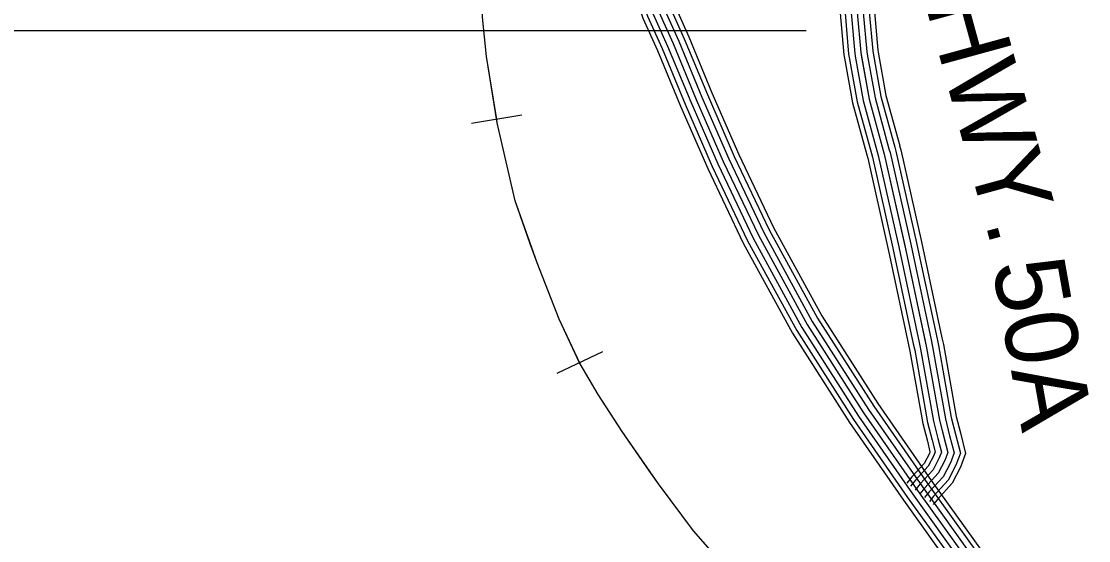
# Model space of a CAD drawing. Extents: x 1551132 to 1791609, y 378168 to 563823.
# Drawn here: x 1669092 to 1674555, y 442743 to 445399 of the extents above; entities that cross this region are included whole.
import ezdxf

# ---------------------------------------------------------------- set-up
doc = ezdxf.new("R2010")
doc.units = 0
for name, color, linetype in [('DESIGN - CONTOURS - Intermediate with optional Text', 7, 'Continuous'), ('DESIGN - ROW - Right-of-Way and Easement Labels', 7, 'Continuous'), ('DESIGN - ROW - Right-of-Way Linework', 7, 'Continuous'), ('SURVEY - CENTERLINE - Preliminary Text', 7, 'Continuous'), ('SURVEY - TRANSPORTATION - Roads', 7, 'Continuous')]:
    doc.layers.add(name, color=color, linetype=linetype)

msp = doc.modelspace()

# ---------------------------------------------------------------- linework, layer by layer
at = {"layer": 'DESIGN - CONTOURS - Intermediate with optional Text'}
for p, q in [((1671653.628, 444919.118), (1671397.101, 444876.784)), ((1672067.451, 443707.995), (1671832.273, 443597.134))]:
    msp.add_line(p, q, dxfattribs=at)
for points in [[(1673973.614, 441052.96), (1673866.358, 441217.173), (1673507.258, 441648.542), (1673031.645, 442211.632), (1672737.593, 442560.016), (1672532.232, 442793.063), (1672352.978, 443033.786), (1672168.032, 443300.618), (1672044.21, 443490.531), (1671952.021, 443647.985), (1671844.665, 443875.75), (1671732.018, 444163.674), (1671619.737, 444481.649), (1671528.414, 444879.476), (1671472.424, 445218.751), (1671452.825, 445421.332), (1671452.558, 445594.269)], [(1671525.365, 444897.951), (1671472.424, 445218.751), (1671452.825, 445421.332), (1671452.625, 445552.677)], [(1671697.36, 444261.835), (1671619.737, 444481.649), (1671528.414, 444879.476), (1671525.365, 444897.951)], [(1671949.862, 443652.561), (1671844.665, 443875.75), (1671732.018, 444163.674), (1671697.36, 444261.835)], [(1672308.037, 443098.621), (1672168.032, 443300.618), (1672044.21, 443490.531), (1671952.021, 443647.985), (1671949.862, 443652.561)], [(1672718.002, 442582.25), (1672532.232, 442793.063), (1672352.978, 443033.786), (1672308.037, 443098.621)]]:
    msp.add_lwpolyline(points, dxfattribs=at)
at = {"layer": 'DESIGN - ROW - Right-of-Way Linework'}
msp.add_lwpolyline([(1673108.603, 445351.039), (1656711.846, 445351.03)], dxfattribs=at)
at = {"layer": 'SURVEY - CENTERLINE - Preliminary Text'}
for points in [[(1671037.845, 449391.443), (1671222.59, 448888.305), (1671374.453, 448534.804), (1671508.4, 448195.454), (1671661.946, 447789.869), (1671807.343, 447360.307), (1671940.823, 446944.847), (1672082.044, 446487.276), (1672212.916, 445973.688), (1672277.422, 445728.923), (1672318.388, 445558.411), (1672355.72, 445448.008), (1672428.735, 445285.303), (1672547.016, 445000.121), (1672685.096, 444682.771), (1672864.824, 444305.061), (1673114.085, 443848.783), (1673403.386, 443396.246), (1673679.03, 442999.878), (1673938.873, 442637.66)], [(1671463.568, 448477.92), (1671566.232, 448217.813), (1671720.32, 447810.794), (1671866.224, 447379.733), (1671999.954, 446963.472), (1672141.743, 446504.085), (1672272.931, 445989.247), (1672337.546, 445744.065), (1672378.02, 445575.619), (1672413.502, 445470.683), (1672485.659, 445309.879), (1672604.081, 445024.372), (1672741.528, 444708.472), (1672920.065, 444333.27), (1673167.467, 443880.384), (1673454.977, 443430.655), (1673729.67, 443035.654), (1673989.547, 442673.394), (1674199.767, 442370.036)], [(1671486.642, 448486.753), (1671589.281, 448226.73), (1671743.586, 447819.136), (1671889.699, 447387.475), (1672023.537, 446970.897), (1672165.542, 446510.785), (1672296.855, 445995.447), (1672361.512, 445750.107), (1672401.786, 445582.478), (1672436.535, 445479.725), (1672508.358, 445319.679), (1672626.83, 445034.039), (1672764.027, 444718.714), (1672942.081, 444344.512), (1673188.75, 443892.976), (1673475.543, 443444.373), (1673749.861, 443049.912), (1674009.747, 442687.636), (1674220.233, 442383.887)], [(1671323.788, 448424.252), (1671426.585, 448163.82), (1671579.365, 447760.268), (1671724.044, 447332.823), (1671857.158, 446918.496), (1671997.588, 446463.492), (1672128.009, 445951.679), (1672192.358, 445707.498), (1672234.023, 445534.068), (1672273.972, 445415.923), (1672348.195, 445250.536), (1672466.284, 444965.812), (1672605.256, 444646.412), (1672786.676, 444265.16), (1673038.554, 443804.073), (1673330.405, 443347.562), (1673607.381, 442949.268), (1673867.183, 442587.109), (1674075.653, 442286.284)], [(1671347.787, 448433.485), (1671450.568, 448173.095), (1671603.573, 447768.943), (1671748.461, 447340.882), (1671881.691, 446926.221), (1672022.345, 446470.468), (1672152.9, 445958.129), (1672217.299, 445713.781), (1672258.756, 445541.202), (1672297.938, 445425.332), (1672371.812, 445260.728), (1672489.95, 444975.87), (1672628.664, 444657.07), (1672809.584, 444276.852), (1673060.703, 443817.182), (1673351.796, 443361.837), (1673628.389, 442964.102), (1673888.2, 442601.926), (1674096.978, 442300.651)], [(1671376.728, 448444.594), (1671479.484, 448184.27), (1671632.763, 447779.41), (1671777.902, 447350.599), (1671911.257, 446935.53), (1672052.195, 446478.876), (1672182.908, 445965.913), (1672247.356, 445721.348), (1672288.572, 445549.81), (1672326.829, 445436.666), (1672400.269, 445273.02), (1672518.483, 444987.996), (1672656.88, 444669.921), (1672837.208, 444290.961), (1673087.394, 443832.982), (1673377.595, 443379.037), (1673653.714, 442981.994), (1673913.541, 442619.793), (1674122.669, 442318.01)], [(1671405.678, 448455.694), (1671508.4, 448195.454), (1671661.946, 447789.869), (1671807.343, 447360.307), (1671940.823, 446944.847), (1672082.044, 446487.276), (1672212.916, 445973.688), (1672277.422, 445728.923), (1672318.388, 445558.411), (1672355.72, 445448.008), (1672428.735, 445285.303), (1672547.016, 445000.121), (1672685.096, 444682.771), (1672864.824, 444305.061), (1673114.085, 443848.783), (1673403.386, 443396.246), (1673679.03, 442999.878), (1673938.873, 442637.66), (1674148.302, 442335.444)], [(1671434.627, 448466.803), (1671537.316, 448206.638), (1671691.129, 447800.327), (1671836.784, 447370.016), (1671970.388, 446954.164), (1672111.893, 446495.677), (1672242.923, 445981.463), (1672307.488, 445736.499), (1672348.204, 445567.011), (1672384.611, 445459.35), (1672457.201, 445297.587), (1672575.548, 445012.246), (1672713.312, 444695.622), (1672892.441, 444319.162), (1673140.776, 443864.583), (1673429.177, 443413.455), (1673704.346, 443017.761), (1673964.206, 442655.527), (1674174.034, 442352.736)]]:
    msp.add_lwpolyline(points, dxfattribs=at)
at = {"layer": 'SURVEY - TRANSPORTATION - Roads'}
for points in [[(1672876.027, 449225.957), (1672988.54, 448730.369), (1673097.538, 448278.857), (1673199.302, 447897.464), (1673256.784, 447670.666), (1673304.216, 447437.985), (1673341.298, 447171.395), (1673371.256, 446800.835), (1673386.638, 446560.512), (1673389.013, 446226.279), (1673372.088, 445954.313), (1673371.13, 445680.156), (1673370.572, 445444.025), (1673388.346, 445239.694), (1673431.712, 445001.055), (1673508.593, 444720.006), (1673621.065, 444220.418), (1673725.637, 443728.93), (1673791.569, 443359.954), (1673833.726, 443193.366), (1673819.31, 443153.507), (1673784.636, 443087.863), (1673715.896, 443012.603), (1673691.546, 442982.427)], [(1673284.574, 445725.407), (1673284.415, 445680.414), (1673283.849, 445440.366), (1673302.306, 445228.161), (1673305.506, 445210.569)], [(1673309.29, 445725.315), (1673309.131, 445680.339), (1673308.565, 445441.408), (1673326.831, 445231.444), (1673329.822, 445214.985)], [(1673340.289, 445725.207), (1673340.131, 445680.248), (1673339.572, 445442.716), (1673357.588, 445235.569), (1673360.322, 445220.536)], [(1673371.288, 445725.099), (1673371.13, 445680.156), (1673370.572, 445444.025), (1673388.346, 445239.694), (1673390.821, 445226.077)], [(1673402.288, 445724.99), (1673402.129, 445680.064), (1673401.571, 445445.333), (1673419.104, 445243.82), (1673421.32, 445231.619)], [(1673433.287, 445724.882), (1673433.129, 445679.973), (1673432.578, 445446.642), (1673449.861, 445247.945), (1673451.82, 445237.169)], [(1673459.003, 445724.79), (1673458.845, 445679.898), (1673458.294, 445447.733), (1673475.377, 445251.361), (1673477.119, 445241.761)], [(1673305.506, 445210.594), (1673347.072, 444981.821), (1673419.653, 444716.497)], [(1673329.822, 445215.01), (1673371.196, 444987.304), (1673443.494, 444723.023)], [(1673360.322, 445220.552), (1673401.454, 444994.18), (1673473.394, 444731.198)], [(1673390.821, 445226.094), (1673431.712, 445001.055), (1673503.293, 444739.381)], [(1673421.32, 445231.636), (1673461.969, 445007.93), (1673533.192, 444747.565)], [(1673451.82, 445237.178), (1673492.227, 445014.805), (1673563.092, 444755.74)], [(1673477.119, 445241.778), (1673517.326, 445020.505), (1673587.899, 444762.532)], [(1673587.883, 444762.557), (1673593.724, 444741.231), (1673699.572, 444271.086)], [(1673419.645, 444716.506), (1673424.428, 444699.022), (1673529.401, 444232.768)], [(1673443.486, 444723.031), (1673448.419, 444705.005), (1673553.517, 444238.202)], [(1673473.385, 444731.214), (1673478.51, 444712.506), (1673583.758, 444245.01)], [(1673503.285, 444739.398), (1673508.593, 444720.006), (1673613.999, 444251.819)], [(1673533.184, 444747.582), (1673538.676, 444727.506), (1673644.24, 444258.627)], [(1673563.083, 444755.765), (1673568.767, 444735.006), (1673674.48, 444265.436)], [(1673674.472, 444265.461), (1673681.63, 444233.685), (1673779.061, 443775.756)], [(1673699.563, 444271.111), (1673706.755, 444239.185), (1673804.219, 443781.115)], [(1673529.392, 444232.785), (1673536.359, 444201.867), (1673633.606, 443744.805)], [(1673553.508, 444238.21), (1673560.5, 444207.151), (1673657.781, 443749.956)], [(1673583.749, 444245.027), (1673590.782, 444213.784), (1673688.097, 443756.406)], [(1673613.99, 444251.835), (1673621.065, 444220.418), (1673718.421, 443762.856)], [(1673644.231, 444258.644), (1673651.348, 444227.051), (1673748.745, 443769.306)], [(1673779.053, 443775.773), (1673786.486, 443740.839), (1673852.209, 443373.029), (1673873.875, 443287.435)], [(1673804.202, 443781.131), (1673811.727, 443745.781), (1673877.367, 443378.454), (1673898.8, 443293.744)], [(1673633.598, 443744.805), (1673640.523, 443712.271), (1673706.746, 443341.67), (1673729.704, 443250.951)], [(1673657.772, 443749.956), (1673664.789, 443717.021), (1673730.929, 443346.878), (1673753.661, 443257.018)], [(1673688.097, 443756.406), (1673695.213, 443722.972), (1673761.245, 443353.42), (1673783.719, 443264.618)], [(1673718.413, 443762.864), (1673725.637, 443728.93), (1673791.569, 443359.954), (1673813.768, 443272.227)], [(1673748.728, 443769.323), (1673756.062, 443734.889), (1673821.893, 443366.487), (1673843.818, 443279.835)], [(1673873.875, 443287.452), (1673898.491, 443190.149), (1673876.142, 443128.364), (1673835.751, 443051.896), (1673762.953, 442972.194), (1673739.795, 442943.493)], [(1673898.8, 443293.76), (1673925.357, 443188.816), (1673899.716, 443117.931), (1673856.959, 443036.979), (1673782.469, 442955.427), (1673759.811, 442927.342)], [(1673729.704, 443250.968), (1673743.137, 443197.866), (1673739.82, 443188.674), (1673713.137, 443138.165), (1673650.08, 443069.129), (1673624.064, 443036.887)], [(1673753.661, 443257.034), (1673768.961, 443196.583), (1673762.478, 443178.649), (1673733.52, 443123.831), (1673668.838, 443053.012), (1673643.297, 443021.362)], [(1673783.719, 443264.635), (1673801.344, 443194.974), (1673790.894, 443166.082), (1673759.078, 443105.847), (1673692.371, 443032.812), (1673667.422, 443001.894)], [(1673813.768, 443272.243), (1673833.726, 443193.366), (1673819.31, 443153.507), (1673784.636, 443087.863), (1673715.896, 443012.603), (1673691.546, 442982.427)], [(1673843.818, 443279.852), (1673866.109, 443191.758), (1673847.726, 443140.931), (1673810.193, 443069.88), (1673739.42, 442992.394), (1673715.671, 442962.96)]]:
    msp.add_lwpolyline(points, dxfattribs=at)

# ---------------------------------------------------------------- texts
at = {"layer": 'DESIGN - ROW - Right-of-Way and Easement Labels'}
for s, height, rotation, p in [('HWY.', 370.0083, 285.299936, (1673719.022, 445484.534)), ('50A', 370.009, 280.131619, (1674060.371, 444156.4))]:
    msp.add_text(s, height=height, rotation=rotation, dxfattribs=at).set_placement(p)

doc.saveas('drawing.dxf')
